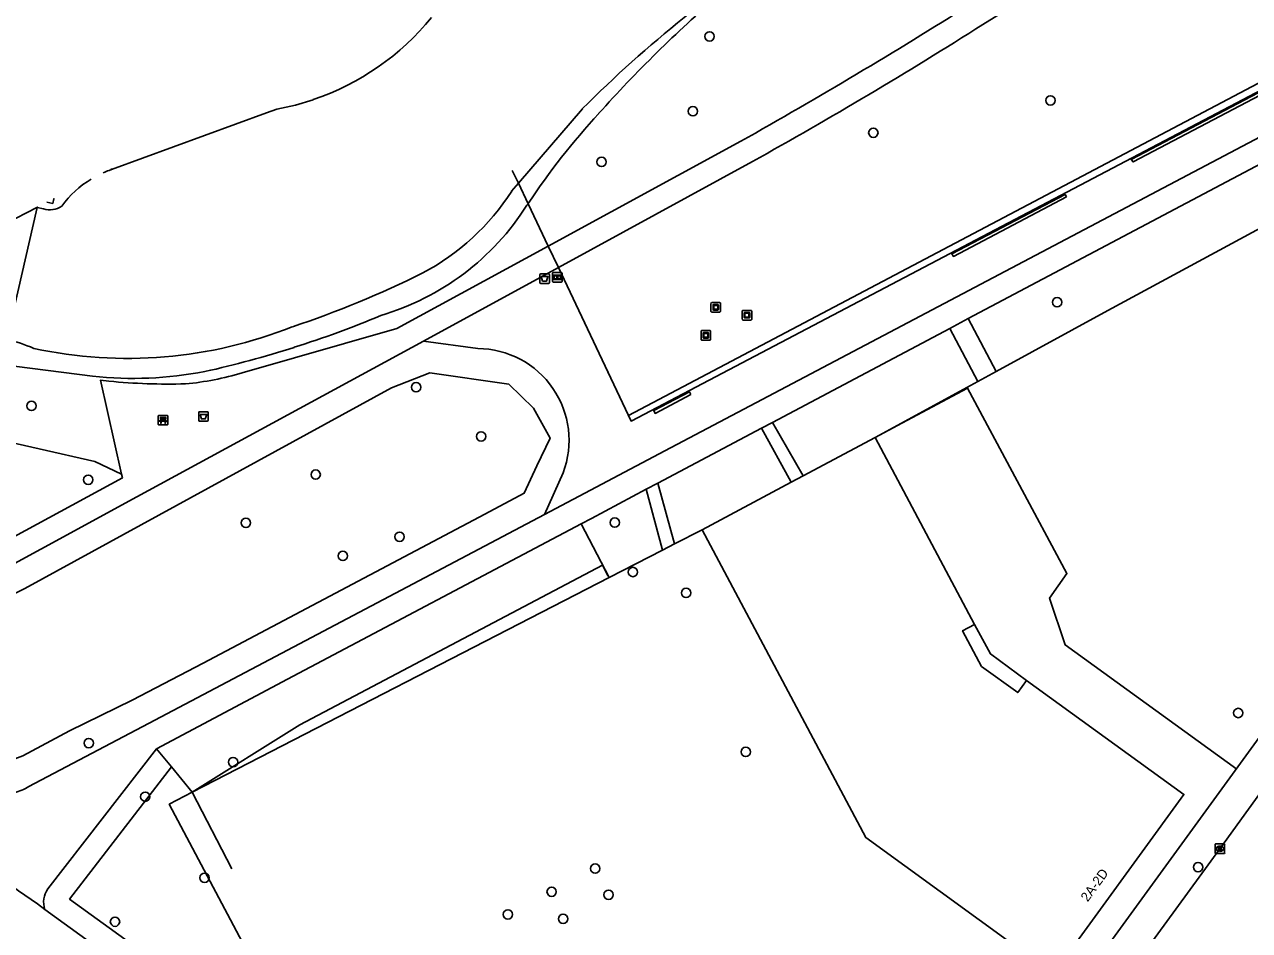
# Model space of a CAD drawing. Extents: x 159675 to 160530, y 382179 to 382901.
# Drawn here: x 159972.5 to 160100.6, y 382583.5 to 382678.3 of the extents above; entities that cross this region are included whole.
import ezdxf

# ---------------------------------------------------------------- set-up
doc = ezdxf.new("R2010")
doc.units = 0
for name, color, linetype in [('IMGEO_Afvalbak', 7, 'Continuous'), ('IMGEO_Bank', 7, 'Continuous'), ('IMGEO_Boom', 7, 'Continuous'), ('IMGEO_Dek', 7, 'Continuous'), ('IMGEO_Fietspad_gesloten', 7, 'Continuous'), ('IMGEO_Groenvoorziening', 7, 'Continuous'), ('IMGEO_Haag', 7, 'Continuous'), ('IMGEO_Hek', 7, 'Continuous'), ('IMGEO_Informatiebord', 7, 'Continuous'), ('IMGEO_Kademuur', 7, 'Continuous'), ('IMGEO_Kolk', 7, 'Continuous'), ('IMGEO_Kunstobject', 7, 'Continuous'), ('IMGEO_Meer_plas_ven_vijver', 7, 'Continuous'), ('IMGEO_Pand', 7, 'Continuous'), ('IMGEO_Pand_nummerreeks', 7, 'Continuous'), ('IMGEO_Pand_overbouw', 7, 'Continuous'), ('IMGEO_Rijbaan_lokaal_open', 7, 'Continuous'), ('IMGEO_Voetpad_halfverhard', 7, 'Continuous'), ('IMGEO_Voetpad_open', 7, 'Continuous')]:
    doc.layers.add(name, color=color, linetype=linetype)

msp = doc.modelspace()

# ---------------------------------------------------------------- linework, layer by layer
at = {"layer": 'IMGEO_Afvalbak'}
for p, q in [((160026.37, 382651.29), (160026.37, 382652.09)), ((160026.37, 382652.09), (160026.37, 382651.29)), ((160026.47, 382652.19), (160027.26, 382652.19)), ((160027.26, 382652.19), (160026.47, 382652.19)), ((160027.36, 382652.09), (160027.36, 382651.29)), ((160027.36, 382651.29), (160027.36, 382652.09)), ((160027.26, 382651.19), (160026.47, 382651.19)), ((160026.47, 382651.19), (160027.26, 382651.19)), ((159990.7, 382636.88), (159990.7, 382637.68)), ((159990.7, 382637.68), (159990.7, 382636.88)), ((159990.8, 382637.78), (159991.59, 382637.78)), ((159991.59, 382637.78), (159990.8, 382637.78)), ((159991.59, 382636.78), (159990.8, 382636.78)), ((159990.8, 382636.78), (159991.59, 382636.78)), ((159991.69, 382637.68), (159991.69, 382636.88)), ((159991.69, 382636.88), (159991.69, 382637.68))]:
    msp.add_line(p, q, dxfattribs=at)
for points in [[(160026.51, 382651.9), (160027.21, 382651.9), (160027.07, 382651.43), (160026.66, 382651.43), (160026.51, 382651.9)], [(159990.84, 382637.49), (159991.54, 382637.49), (159991.39, 382637.02), (159990.99, 382637.02), (159990.84, 382637.49)]]:
    msp.add_lwpolyline(points, dxfattribs=at)
for centre, start, end in [((160026.47, 382652.09), 90, 180), ((160026.47, 382652.09), 90, 180), ((160027.26, 382652.09), 0, 90), ((160027.26, 382652.09), 360, 90), ((160026.47, 382651.29), 180, 270), ((160026.47, 382651.29), 180, 270), ((160027.26, 382651.29), 270, 0), ((160027.26, 382651.29), 270, 0), ((159990.8, 382637.68), 90, 180), ((159990.8, 382637.68), 90, 180), ((159990.8, 382636.88), 180, 270), ((159990.8, 382636.88), 180, 270), ((159991.59, 382637.68), 0, 90), ((159991.59, 382637.68), 360, 90), ((159991.59, 382636.88), 270, 0), ((159991.59, 382636.88), 270, 0)]:
    msp.add_arc(centre, 0.1, start, end, dxfattribs=at)
at = {"layer": 'IMGEO_Bank'}
for p, q in [((159986.48, 382636.47), (159986.48, 382637.31)), ((159986.48, 382637.31), (159986.48, 382636.47)), ((159986.55, 382637.4), (159987.39, 382637.4)), ((159987.39, 382637.4), (159986.55, 382637.4)), ((159987.17, 382636.79), (159986.78, 382636.79)), ((159986.79, 382636.9), (159986.79, 382637.01)), ((159986.83, 382637.01), (159986.83, 382636.9)), ((159987.12, 382637.01), (159986.84, 382637.01)), ((159986.84, 382636.9), (159987.12, 382636.9)), ((159987.12, 382636.9), (159987.12, 382637.01)), ((159987.17, 382637.01), (159987.17, 382636.9)), ((159987.48, 382637.32), (159987.48, 382636.48)), ((159987.48, 382636.48), (159987.48, 382637.32)), ((159987.4, 382636.4), (159986.56, 382636.4)), ((159986.56, 382636.4), (159987.4, 382636.4))]:
    msp.add_line(p, q, dxfattribs=at)
for points in [[(159986.72, 382636.79), (159986.58, 382636.79), (159986.69, 382636.9), (159986.78, 382636.9)], [(159986.78, 382637.01), (159986.69, 382637.01), (159986.69, 382637.18), (159987.26, 382637.18), (159987.26, 382637.01), (159987.17, 382637.01)], [(159986.77, 382636.79), (159986.77, 382636.58), (159986.73, 382636.58), (159986.73, 382636.79)], [(159987.17, 382636.9), (159987.26, 382636.9), (159987.37, 382636.79), (159987.23, 382636.79)], [(159987.22, 382636.79), (159987.22, 382636.58), (159987.18, 382636.58), (159987.18, 382636.79)]]:
    msp.add_lwpolyline(points, dxfattribs=at)
for centre, radius, start, end in [((159986.55, 382637.32), 0.0779, 92.4484, 184.2845), ((159986.55, 382637.32), 0.0779, 92.4484, 184.2845), ((159986.72, 382636.79), 0.00671, 2.8957, 87.1043), ((159986.78, 382636.79), 0.00671, 92.8957, 177.1043), ((159986.78, 382637.01), 0.00671, 2.8957, 87.1043), ((159986.78, 382636.9), 0.00671, 272.8957, 357.1043), ((159986.84, 382637.01), 0.00671, 92.8957, 177.1043), ((159986.84, 382636.9), 0.00671, 182.8957, 267.1043), ((159987.12, 382637.01), 0.00671, 2.8957, 87.1043), ((159987.12, 382636.9), 0.00671, 272.8957, 357.1043), ((159987.17, 382637.01), 0.00671, 92.8957, 177.1043), ((159987.17, 382636.9), 0.00671, 182.8957, 267.1043), ((159987.17, 382636.79), 0.00671, 2.8957, 87.1043), ((159987.23, 382636.79), 0.00671, 92.8957, 177.1043), ((159987.4, 382637.32), 0.0779, 2.4484, 94.2845), ((159987.4, 382637.32), 0.0779, 2.4484, 94.2845), ((159986.55, 382636.48), 0.0779, 182.4484, 274.2845), ((159986.55, 382636.48), 0.0779, 182.4484, 274.2845), ((159987.4, 382636.48), 0.0779, 272.4484, 4.2845), ((159987.4, 382636.48), 0.0779, 272.4484, 4.2845)]:
    msp.add_arc(centre, radius, start, end, dxfattribs=at)
at = {"layer": 'IMGEO_Boom'}
for centre in [(160044.11, 382677.02), (160079.75, 382670.33), (160042.37, 382669.19), (160061.23, 382666.95), (160032.82, 382663.89), (160080.44, 382649.23), (160013.43, 382640.34), (159973.22, 382638.39), (160020.22, 382635.2), (160002.93, 382631.21), (159979.15, 382630.66), (159995.63, 382626.16), (160034.2, 382626.19), (160011.7, 382624.71), (160005.77, 382622.7), (160036.1, 382621.02), (160041.66, 382618.83), (160099.38, 382606.28), (159979.21, 382603.13), (160047.89, 382602.21), (159994.29, 382601.15), (159985.11, 382597.53), (160095.18, 382590.16), (159991.31, 382589.05), (160032.15, 382590.01), (160027.6, 382587.59), (160033.55, 382587.28), (160023.03, 382585.22), (159981.95, 382584.46), (160028.8, 382584.76)]:
    msp.add_circle(centre, 0.489, dxfattribs=at)
at = {"layer": 'IMGEO_Dek'}
msp.add_lwpolyline([(159970.47, 382657.43), (159967.75, 382645.59), (159967.24, 382643.35), (159967.47, 382643.3), (159969.91, 382642.74), (159970.05, 382642.71), (159970.64, 382645.3), (159973.81, 382659.12), (159973.83, 382659.17)], close=True, dxfattribs=at)
at = {"layer": 'IMGEO_Fietspad_gesloten'}
for points in [[(159965.34, 382592.22), (159966.98, 382591.28), (159971.86, 382587.7), (159973.84, 382586.31), (159974.63, 382585.74)], [(159974.63, 382585.74), (160000, 382567.37), (160011.84, 382558.8)]]:
    msp.add_lwpolyline(points, dxfattribs=at)
at = {"layer": 'IMGEO_Groenvoorziening'}
for points in [[(160028.3, 382652.84), (160035.62, 382637.39), (160147.02, 382696.16), (160135.66, 382717.18)], [(160118.68, 382670.24), (160112.5, 382662.82), (160085.74, 382648.37), (160074.08, 382641.99)], [(159981.6, 382663.11), (159981.59, 382663.21)], [(160025.02, 382659.36), (160025.13, 382659.53)], [(160027.24, 382655.08), (160025.13, 382659.53)], [(160019.89, 382644.38), (160014.19, 382645.16)], [(160020.61, 382627.06), (160024.74, 382629.26), (160026.05, 382632.11), (160027.44, 382635.02), (160025.72, 382638.15), (160023.11, 382640.65), (160014.88, 382641.85), (160010.85, 382640.29), (159972.52, 382619.31), (159967.51, 382616.82), (159966.06, 382614.87), (159964.84, 382608.7), (159964.41, 382604.71), (159966.23, 382602), (159966.65, 382601.59), (159968.37, 382601.01), (159970.37, 382601.07), (159972.32, 382601.79), (159977.21, 382604.41), (159983.75, 382607.63), (159991.16, 382611.5), (160020.61, 382627.06)], [(159970.05, 382642.71), (159979.61, 382641.48)], [(160072.17, 382640.95), (160061.42, 382635.08)], [(159982.64, 382631.25), (159979.83, 382632.59), (159968.15, 382635.22)], [(160026.86, 382627.05), (160028.81, 382631.4)], [(160030.67, 382626.06), (160033.62, 382620.45)], [(160043.33, 382625.44), (160040.45, 382623.96)], [(160039.2, 382623.31), (160033.62, 382620.45)], [(160033.62, 382620.45), (159990.03, 382598.01)], [(159986.28, 382602.54), (159987.85, 382600.64)], [(159987.85, 382600.64), (159977.21, 382586.83), (160009.89, 382563.17), (160012.16, 382566.3)], [(159987.85, 382600.64), (159990.03, 382598.01)], [(159990.03, 382598.01), (159987.62, 382596.74), (159998.32, 382576.57), (160012.16, 382566.3)]]:
    msp.add_lwpolyline(points, dxfattribs=at)
for centre, radius, start, end in [((160135.33, 382576.96), 137.96, 130.8617, 138.1814), ((160090.59, 382615.81), 78.72, 137.5377, 146.2608), ((160001.99, 382673.98), 27.27, 286.4773, 327.5809), ((159970.66, 382740.3), 100.38, 287.4027, 292.9049), ((159967, 382750.27), 111, 282.6695, 287.6663), ((160019.82, 382634.78), 9.6, 339.3939, 89.619), ((159983.82, 382680.79), 39.53, 263.8811, 280.9688)]:
    msp.add_arc(centre, radius, start, end, dxfattribs=at)
at = {"layer": 'IMGEO_Haag'}
for points in [[(160142.04, 382692.11), (160141.9, 382692.38), (160088.2, 382664.14), (160088.39, 382663.89), (160142.04, 382692.11)], [(160081.43, 382660.23), (160081.27, 382660.5), (160069.43, 382654.27), (160069.61, 382654.01), (160081.43, 382660.23)], [(160042.14, 382639.57), (160042.01, 382639.86), (160038.27, 382637.89), (160038.41, 382637.6), (160042.14, 382639.57)]]:
    msp.add_lwpolyline(points, dxfattribs=at)
at = {"layer": 'IMGEO_Hek'}
for points in [[(160023.48, 382663), (160024.12, 382661.66), (160025.13, 382659.53), (160027.24, 382655.08), (160028.3, 382652.84), (160035.91, 382636.8), (160148.16, 382695.84), (160136.93, 382717.96), (160135.79, 382720.2), (160134.21, 382723.3), (160133.5, 382724.71), (160132.25, 382727.18), (160131.34, 382728.96)], [(160099.23, 382600.39), (160081.27, 382613.4), (160079.65, 382618.29), (160081.47, 382620.85), (160071.09, 382640.25), (160064.22, 382636.57)], [(160064.22, 382636.57), (160061.43, 382635.07)], [(160032.92, 382621.75), (160001.27, 382605.04), (159990.03, 382598.01)], [(160033.48, 382620.67), (160032.92, 382621.75)], [(159990.03, 382598.01), (159994.17, 382589.98)]]:
    msp.add_lwpolyline(points, dxfattribs=at)
at = {"layer": 'IMGEO_Informatiebord'}
for p, q in [((160027.7, 382651.43), (160027.7, 382652.23)), ((160027.7, 382652.23), (160027.7, 382651.43)), ((160027.8, 382652.33), (160028.59, 382652.33)), ((160028.59, 382652.33), (160027.8, 382652.33)), ((160028.69, 382652.23), (160028.69, 382651.43)), ((160028.69, 382651.43), (160028.69, 382652.23)), ((160028.59, 382651.33), (160027.8, 382651.33)), ((160027.8, 382651.33), (160028.59, 382651.33))]:
    msp.add_line(p, q, dxfattribs=at)
for points in [[(160027.8, 382652.06), (160028.59, 382652.06), (160028.59, 382651.6), (160027.8, 382651.6), (160027.8, 382652.06)], [(160027.87, 382652), (160027.87, 382651.66), (160028.14, 382651.66), (160028.14, 382651.87), (160028.25, 382651.87), (160028.25, 382651.66), (160028.53, 382651.66), (160028.53, 382652), (160028.25, 382652), (160028.25, 382651.91), (160028.14, 382651.91), (160028.14, 382652), (160027.87, 382652)]]:
    msp.add_lwpolyline(points, dxfattribs=at)
for centre, start, end in [((160027.8, 382652.23), 90, 180), ((160027.8, 382652.23), 90, 180), ((160028.59, 382652.23), 0, 90), ((160028.59, 382652.23), 360, 90), ((160027.8, 382651.43), 180, 270), ((160027.8, 382651.43), 180, 270), ((160028.59, 382651.43), 270, 0), ((160028.59, 382651.43), 270, 0)]:
    msp.add_arc(centre, 0.1, start, end, dxfattribs=at)
at = {"layer": 'IMGEO_Kademuur'}
msp.add_lwpolyline([(159974.84, 382659.7), (159975.45, 382659.56), (159975.57, 382660.04), (159975.52, 382660.05)], dxfattribs=at)
at = {"layer": 'IMGEO_Kolk'}
for p, q in [((160096.96, 382591.66), (160096.96, 382592.52)), ((160097.04, 382592.59), (160097.89, 382592.59)), ((160097.45, 382592.37), (160097.48, 382592.37)), ((160097.96, 382592.52), (160097.96, 382591.66)), ((160097.89, 382591.59), (160097.04, 382591.59)), ((160097.47, 382591.81), (160097.45, 382591.81))]:
    msp.add_line(p, q, dxfattribs=at)
for points in [[(160096.96, 382591.66), (160096.96, 382592.52)], [(160097.04, 382592.59), (160097.89, 382592.59)], [(160097.28, 382592.29), (160097.41, 382592.29), (160097.41, 382592.14), (160097.54, 382592.29), (160097.7, 382592.29), (160097.55, 382592.14), (160097.71, 382591.89), (160097.55, 382591.89), (160097.47, 382592.05), (160097.41, 382591.99), (160097.41, 382591.89), (160097.28, 382591.89), (160097.28, 382592.29)], [(160097.96, 382592.52), (160097.96, 382591.66)], [(160097.89, 382591.59), (160097.04, 382591.59)]]:
    msp.add_lwpolyline(points, dxfattribs=at)
for centre, start, end in [((160097.04, 382592.51), 91.552, 178.448), ((160097.04, 382592.51), 91.552, 178.448), ((160097.89, 382592.51), 1.552, 88.448), ((160097.89, 382592.51), 1.552, 88.448), ((160097.04, 382591.66), 181.552, 268.448), ((160097.04, 382591.66), 181.552, 268.448), ((160097.89, 382591.66), 271.552, 358.448), ((160097.89, 382591.66), 271.552, 358.448)]:
    msp.add_arc(centre, 0.0765, start, end, dxfattribs=at)
for centre, major_axis, ratio, start_param, end_param in [((160097.45, 382592.09), (-0.387, 0.002), 0.722429, 4.712389, 7.853982), ((160097.47, 382592.09), (-0.39, 0.002), 0.717154, 1.570796, 4.712389)]:
    msp.add_ellipse(centre, major_axis=major_axis, ratio=ratio, start_param=start_param, end_param=end_param, dxfattribs=at)
at = {"layer": 'IMGEO_Kunstobject'}
for p, q in [((160044.25, 382649.11), (160044.25, 382648.27)), ((160044.25, 382649.11), (160044.25, 382648.27)), ((160045.17, 382649.2), (160044.33, 382649.2)), ((160045.17, 382649.2), (160044.33, 382649.2)), ((160044.47, 382648.46), (160044.47, 382648.93)), ((160044.52, 382648.98), (160044.99, 382648.98)), ((160044.99, 382648.41), (160044.52, 382648.41)), ((160044.55, 382648.88), (160044.55, 382648.51)), ((160044.94, 382648.9), (160044.57, 382648.9)), ((160044.57, 382648.49), (160044.94, 382648.49)), ((160044.96, 382648.51), (160044.96, 382648.88)), ((160045.04, 382648.93), (160045.04, 382648.46)), ((160045.25, 382648.28), (160045.25, 382649.12)), ((160045.25, 382648.28), (160045.25, 382649.12)), ((160047.52, 382648.28), (160047.52, 382647.44)), ((160047.52, 382648.28), (160047.52, 382647.44)), ((160048.43, 382648.36), (160047.59, 382648.36)), ((160048.43, 382648.36), (160047.59, 382648.36)), ((160048.52, 382647.45), (160048.52, 382648.29)), ((160048.52, 382647.45), (160048.52, 382648.29)), ((160044.34, 382648.2), (160045.18, 382648.2)), ((160044.34, 382648.2), (160045.18, 382648.2)), ((160047.6, 382647.36), (160048.44, 382647.36)), ((160047.6, 382647.36), (160048.44, 382647.36)), ((160047.73, 382647.63), (160047.73, 382648.1)), ((160047.78, 382648.15), (160048.26, 382648.15)), ((160048.26, 382647.58), (160047.78, 382647.58)), ((160047.81, 382648.05), (160047.81, 382647.68)), ((160048.21, 382648.07), (160047.83, 382648.07)), ((160047.83, 382647.66), (160048.21, 382647.66)), ((160048.23, 382647.68), (160048.23, 382648.05)), ((160048.31, 382648.1), (160048.31, 382647.63)), ((160043.22, 382646.18), (160043.22, 382645.34)), ((160043.22, 382646.18), (160043.22, 382645.34)), ((160044.14, 382646.27), (160043.3, 382646.27)), ((160044.14, 382646.27), (160043.3, 382646.27)), ((160043.43, 382645.53), (160043.43, 382646)), ((160043.48, 382646.05), (160043.96, 382646.05)), ((160043.51, 382645.95), (160043.51, 382645.58)), ((160043.91, 382645.97), (160043.53, 382645.97)), ((160043.93, 382645.58), (160043.93, 382645.95)), ((160044.01, 382646), (160044.01, 382645.53)), ((160044.22, 382645.35), (160044.22, 382646.19)), ((160044.22, 382645.35), (160044.22, 382646.19)), ((160043.31, 382645.27), (160044.15, 382645.27)), ((160043.31, 382645.27), (160044.15, 382645.27)), ((160043.96, 382645.48), (160043.48, 382645.48)), ((160043.53, 382645.56), (160043.91, 382645.56))]:
    msp.add_line(p, q, dxfattribs=at)
for centre, radius, start, end in [((160044.33, 382649.12), 0.0779, 92.4484, 184.2845), ((160044.33, 382649.12), 0.0779, 92.4484, 184.2845), ((160044.33, 382648.28), 0.0779, 182.4484, 274.2845), ((160044.33, 382648.28), 0.0779, 182.4484, 274.2845), ((160044.52, 382648.93), 0.05, 90, 180), ((160044.52, 382648.46), 0.05, 180, 270), ((160044.57, 382648.88), 0.02, 90, 180), ((160044.57, 382648.51), 0.02, 180, 270), ((160044.94, 382648.88), 0.02, 360, 90), ((160044.94, 382648.51), 0.02, 270, 0), ((160044.99, 382648.93), 0.05, 360, 90), ((160044.99, 382648.46), 0.05, 270, 0), ((160045.17, 382649.12), 0.0779, 2.4484, 94.2845), ((160045.17, 382649.12), 0.0779, 2.4484, 94.2845), ((160045.17, 382648.28), 0.0779, 272.4484, 4.2845), ((160045.17, 382648.28), 0.0779, 272.4484, 4.2845), ((160047.6, 382648.29), 0.0779, 92.4484, 184.2845), ((160047.6, 382648.29), 0.0779, 92.4484, 184.2845), ((160048.44, 382648.29), 0.0779, 2.4484, 94.2845), ((160048.44, 382648.29), 0.0779, 2.4484, 94.2845), ((160047.6, 382647.44), 0.0779, 182.4484, 274.2845), ((160047.6, 382647.44), 0.0779, 182.4484, 274.2845), ((160047.78, 382648.1), 0.05, 90, 180), ((160047.78, 382647.63), 0.05, 180, 270), ((160047.83, 382648.05), 0.02, 90, 180), ((160047.83, 382647.68), 0.02, 180, 270), ((160048.21, 382648.05), 0.02, 360, 90), ((160048.21, 382647.68), 0.02, 270, 0), ((160048.26, 382648.1), 0.05, 360, 90), ((160048.26, 382647.63), 0.05, 270, 0), ((160048.44, 382647.44), 0.0779, 272.4484, 4.2845), ((160048.44, 382647.44), 0.0779, 272.4484, 4.2845), ((160043.3, 382646.19), 0.0779, 92.4484, 184.2845), ((160043.3, 382646.19), 0.0779, 92.4484, 184.2845), ((160043.48, 382646), 0.05, 90, 180), ((160043.53, 382645.95), 0.02, 90, 180), ((160043.91, 382645.95), 0.02, 360, 90), ((160043.96, 382646), 0.05, 360, 90), ((160044.14, 382646.19), 0.0779, 2.4484, 94.2845), ((160044.14, 382646.19), 0.0779, 2.4484, 94.2845), ((160043.3, 382645.34), 0.0779, 182.4484, 274.2845), ((160043.3, 382645.34), 0.0779, 182.4484, 274.2845), ((160043.48, 382645.53), 0.05, 180, 270), ((160043.53, 382645.58), 0.02, 180, 270), ((160043.91, 382645.58), 0.02, 270, 0), ((160043.96, 382645.53), 0.05, 270, 0), ((160044.14, 382645.34), 0.0779, 272.4484, 4.2845), ((160044.14, 382645.34), 0.0779, 272.4484, 4.2845)]:
    msp.add_arc(centre, radius, start, end, dxfattribs=at)
at = {"layer": 'IMGEO_Meer_plas_ven_vijver'}
for points in [[(160002.68, 382670.4), (160000.82, 382669.84), (159998.86, 382669.41), (159997.79, 382669.02), (159981.6, 382663.11)], [(160023.42, 382660.84), (160024.12, 382661.66), (160030.81, 382669.43)], [(159981.33, 382663.01), (159981.6, 382663.11)], [(159973.75, 382659.13), (159973.81, 382659.12), (159974.48, 382658.99)]]:
    msp.add_lwpolyline(points, dxfattribs=at)
for centre, radius, start, end in [((160120.88, 382579.67), 127.17, 122.2086, 135.0992), ((159993.96, 382696.14), 27.17, 288.7138, 320.8768), ((159985.05, 382652.92), 10.75, 110.2101, 113.7183), ((159985.05, 382652.92), 10.75, 121.257, 143.7404), ((160002.46, 382674.3), 24.91, 297.9051, 327.2984), ((159975.13, 382661.05), 2.17, 252.3092, 305.1108), ((159967.25, 382746.5), 105.23, 288.4149, 296.4493), ((159983.26, 382689.8), 46.45, 257.8076, 291.7695), ((159967.81, 382631.71), 13.89, 66.026, 78.2107)]:
    msp.add_arc(centre, radius, start, end, dxfattribs=at)
at = {"layer": 'IMGEO_Pand'}
for points in [[(160061.42, 382635.08), (160071.82, 382615.54), (160070.57, 382614.88), (160072.55, 382611.15), (160076.33, 382608.41), (160077.26, 382609.69), (160093.7, 382597.77), (160080.07, 382579), (160060.45, 382593.26), (160043.33, 382625.44)], [(160053.88, 382631.06), (160061.42, 382635.08)], [(160052.64, 382630.4), (160043.33, 382625.44)], [(160052.64, 382630.4), (160053.88, 382631.06)]]:
    msp.add_lwpolyline(points, dxfattribs=at)
at = {"layer": 'IMGEO_Pand_overbouw'}
msp.add_lwpolyline([(160070.57, 382614.88), (160072.55, 382611.15), (160076.33, 382608.41), (160077.26, 382609.69), (160073.47, 382612.45), (160071.82, 382615.54)], close=True, dxfattribs=at)
at = {"layer": 'IMGEO_Rijbaan_lokaal_open'}
msp.add_lwpolyline([(160121.57, 382625.33), (160121.49, 382625.21), (160109.44, 382608.67), (160097.46, 382592.09), (160084.23, 382573.93), (160076.31, 382563.04), (160076.06, 382562.69)], dxfattribs=at)
at = {"layer": 'IMGEO_Voetpad_halfverhard'}
for points in [[(160135.66, 382717.18), (160072.68, 382678.26)], [(160026.86, 382627.05), (160039.44, 382633.7), (160117.6, 382674.93), (160133.87, 382683.69), (160132.77, 382685.66), (160147.64, 382693.73), (160185.38, 382713.7)], [(160117.65, 382672.15), (160116.79, 382671.69), (160071.15, 382647.51)], [(160027.24, 382655.08), (160047.38, 382666.06)], [(160048.59, 382663.93), (160028.3, 382652.84)], [(159995.25, 382641.85), (160011.42, 382646.47), (160027.24, 382655.08)], [(160028.3, 382652.84), (160014.19, 382645.16)], [(160069.24, 382646.49), (160059.89, 382641.54), (160050.69, 382636.66)], [(160014.19, 382645.16), (159984.23, 382628.87), (159964.11, 382617.92), (159961.65, 382607.35)], [(159982.64, 382631.25), (159980.44, 382641.08), (159981.32, 382640.97)], [(160038.7, 382630.31), (160049.53, 382636.05)], [(159968.15, 382635.22), (159964.87, 382621.19), (159982.73, 382630.85), (159982.64, 382631.25)], [(160037.49, 382629.67), (160031.75, 382626.63), (160030.67, 382626.06)], [(159972.93, 382598.6), (159986.12, 382605.53), (160000, 382612.86), (160026.86, 382627.05)], [(160030.67, 382626.06), (160000, 382609.81), (159986.28, 382602.54)], [(159986.28, 382602.54), (159974.93, 382587.89)]]:
    msp.add_lwpolyline(points, dxfattribs=at)
for centre, radius, start, end in [((159768.66, 383160.82), 567.87, 299.3943, 302.2132), ((159810.71, 383091.18), 489.01, 299.1072, 302.3927), ((159986.45, 382671.21), 30.66, 275.3979, 286.6931), ((159987.57, 382706.34), 65.67, 264.5353, 271.5316), ((159970.69, 382601.92), 4.01, 280.346, 304.0701), ((159976.91, 382586.51), 2.42, 145.3166, 198.6846)]:
    msp.add_arc(centre, radius, start, end, dxfattribs=at)
at = {"layer": 'IMGEO_Voetpad_open'}
for points in [[(160073.24, 382564.77), (160078.98, 382572.65), (160139.02, 382655.21)], [(160071.15, 382647.51), (160069.24, 382646.49)], [(160071.15, 382647.51), (160074.08, 382641.99)], [(160069.24, 382646.49), (160072.17, 382640.95)], [(160074.08, 382641.99), (160072.17, 382640.95)], [(160050.69, 382636.66), (160049.53, 382636.05)], [(160049.53, 382636.05), (160052.64, 382630.4)], [(160050.69, 382636.66), (160053.88, 382631.06)], [(160038.7, 382630.31), (160037.49, 382629.67)], [(160040.45, 382623.96), (160038.7, 382630.31)], [(160039.2, 382623.31), (160037.49, 382629.67)], [(160040.45, 382623.96), (160039.2, 382623.31)]]:
    msp.add_lwpolyline(points, dxfattribs=at)

# ---------------------------------------------------------------- texts
at = {"layer": 'IMGEO_Pand_nummerreeks'}
msp.add_text('2A-2D', height=1, rotation=54.0185, dxfattribs=at).set_placement((160083.64, 382586.47))

doc.saveas('drawing.dxf')
